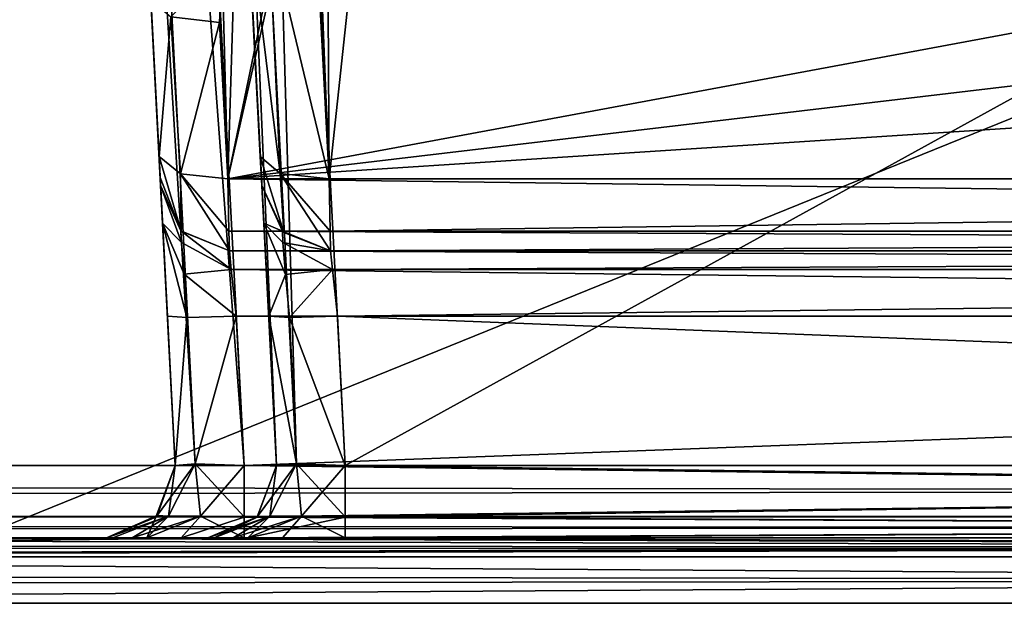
# Model space of a CAD drawing. Header units: inches. Extents: x -9.7 to 9.7, y -2.4 to 4.3.
# Tile 530 of 656: x -0.967 to -0.538, y -1.633 to -1.379. Entities that reach past the tile are written whole.
import ezdxf

# ---------------------------------------------------------------- set-up
doc = ezdxf.new("R2010")
doc.units = ezdxf.units.IN
doc.header["$LTSCALE"] = 101.851852
doc.header["$MEASUREMENT"] = 0
for name, color, linetype in [('166', 7, 'CONTINUOUS'), ('175', 7, 'CONTINUOUS'), ('1915', 7, 'CONTINUOUS'), ('1921', 7, 'CONTINUOUS'), ('1922', 7, 'CONTINUOUS'), ('1923', 7, 'CONTINUOUS'), ('1924', 7, 'CONTINUOUS'), ('1925', 7, 'CONTINUOUS'), ('1948', 7, 'CONTINUOUS'), ('1949', 7, 'CONTINUOUS'), ('200', 7, 'CONTINUOUS'), ('2148', 7, 'CONTINUOUS'), ('2149', 7, 'CONTINUOUS'), ('2150', 7, 'CONTINUOUS'), ('2151', 7, 'CONTINUOUS'), ('230', 7, 'CONTINUOUS'), ('231', 7, 'CONTINUOUS'), ('2564', 7, 'CONTINUOUS'), ('2576', 7, 'CONTINUOUS'), ('2577', 7, 'CONTINUOUS'), ('2581', 7, 'CONTINUOUS'), ('2582', 7, 'CONTINUOUS'), ('2583', 7, 'CONTINUOUS'), ('2584', 7, 'CONTINUOUS'), ('2585', 7, 'CONTINUOUS'), ('2586', 7, 'CONTINUOUS'), ('2587', 7, 'CONTINUOUS'), ('2588', 7, 'CONTINUOUS'), ('2589', 7, 'CONTINUOUS'), ('2669', 7, 'CONTINUOUS'), ('2670', 7, 'CONTINUOUS'), ('2671', 7, 'CONTINUOUS'), ('2672', 7, 'CONTINUOUS'), ('2673', 7, 'CONTINUOUS'), ('2674', 7, 'CONTINUOUS'), ('2675', 7, 'CONTINUOUS'), ('2690', 7, 'CONTINUOUS'), ('3858', 7, 'CONTINUOUS'), ('3860', 7, 'CONTINUOUS'), ('3863', 7, 'CONTINUOUS'), ('3864', 7, 'CONTINUOUS'), ('467', 7, 'CONTINUOUS'), ('8166', 7, 'CONTINUOUS'), ('8167', 7, 'CONTINUOUS'), ('8168', 7, 'CONTINUOUS'), ('8169', 7, 'CONTINUOUS'), ('8170', 7, 'CONTINUOUS'), ('8171', 7, 'CONTINUOUS'), ('8172', 7, 'CONTINUOUS'), ('8173', 7, 'CONTINUOUS'), ('8184', 7, 'CONTINUOUS'), ('8370', 7, 'CONTINUOUS'), ('8384', 7, 'CONTINUOUS')]:
    doc.layers.add(name, color=color, linetype=linetype)

msp = doc.modelspace()

# ---------------------------------------------------------------- linework, layer by layer
at = {"layer": '166', "linetype": 'CONTINUOUS'}
for points in [[(8.075, -1.605, 4.09849), (-8.075, -1.605, 4.09849), (8.075, -1.605, -4.09849), (8.075, -1.605, 4.09849)], [(8.075, -1.605, -4.09849), (-8.075, -1.605, 4.09849), (-8.075, -1.605, -4.09849), (8.075, -1.605, -4.09849)]]:
    msp.add_3dface(points, dxfattribs=at)
at = {"layer": '175', "linetype": 'CONTINUOUS'}
for points in [[(8.57824, -1.605, 4.59779), (-8.57822, -1.605, 4.59779), (5.96565, -1.605, 4.58254), (8.57824, -1.605, 4.59779)], [(5.96565, -1.605, 4.58254), (-8.57822, -1.605, 4.59779), (1.96565, -1.605, 4.58254), (5.96565, -1.605, 4.58254)], [(1.96565, -1.605, 4.58254), (-8.57822, -1.605, 4.59779), (-1.98604, -1.605, 4.58467), (1.96565, -1.605, 4.58254)], [(-8.57821, -1.605, -4.59779), (8.57824, -1.605, -4.59779), (-5.96565, -1.605, -4.58254), (-8.57821, -1.605, -4.59779)], [(-5.96565, -1.605, -4.58254), (8.57824, -1.605, -4.59779), (-1.96565, -1.605, -4.58254), (-5.96565, -1.605, -4.58254)], [(1.86027, -1.605, 4.53864), (1.96565, -1.605, 4.58254), (-1.98604, -1.605, 4.58467), (1.86027, -1.605, 4.53864)], [(1.68548, -1.605, 4.45621), (1.86027, -1.605, 4.53864), (-1.98604, -1.605, 4.58467), (1.68548, -1.605, 4.45621)], [(1.17483, -1.605, 4.45621), (1.68548, -1.605, 4.45621), (-1.98604, -1.605, 4.58467), (1.17483, -1.605, 4.45621)], [(0.82517, -1.605, 4.45621), (1.17483, -1.605, 4.45621), (-1.98604, -1.605, 4.58467), (0.82517, -1.605, 4.45621)], [(-0.82517, -1.605, 4.45621), (0.82517, -1.605, 4.45621), (-1.98604, -1.605, 4.58467), (-0.82517, -1.605, 4.45621)], [(-0.86758, -1.605, 4.43865), (-0.82517, -1.605, 4.45621), (-1.98604, -1.605, 4.58467), (-0.86758, -1.605, 4.43865)], [(-1.17483, -1.605, 4.45621), (-0.86758, -1.605, 4.43865), (-1.98604, -1.605, 4.58467), (-1.17483, -1.605, 4.45621)], [(-1.96565, -1.605, -4.58254), (8.57824, -1.605, -4.59779), (1.98604, -1.605, -4.58467), (-1.96565, -1.605, -4.58254)], [(-1.86027, -1.605, -4.53864), (-1.96565, -1.605, -4.58254), (1.98604, -1.605, -4.58467), (-1.86027, -1.605, -4.53864)], [(-1.68548, -1.605, -4.45621), (-1.86027, -1.605, -4.53864), (1.98604, -1.605, -4.58467), (-1.68548, -1.605, -4.45621)], [(-1.13072, -1.605, -4.45621), (-1.68548, -1.605, -4.45621), (1.98604, -1.605, -4.58467), (-1.13072, -1.605, -4.45621)], [(-0.8851, -1.605, 4.39627), (-0.86758, -1.605, 4.43865), (-1.17483, -1.605, 4.45621), (-0.8851, -1.605, 4.39627)], [(-1.13245, -1.605, 4.43868), (-0.8851, -1.605, 4.39627), (-1.17483, -1.605, 4.45621), (-1.13245, -1.605, 4.43868)], [(-0.8851, -1.605, 4.17982), (-0.8851, -1.605, 4.39627), (-1.13245, -1.605, 4.43868), (-0.8851, -1.605, 4.17982)], [(-1.1149, -1.605, 4.39628), (-0.8851, -1.605, 4.17982), (-1.13245, -1.605, 4.43868), (-1.1149, -1.605, 4.39628)], [(-1.08832, -1.605, -4.43865), (-1.13072, -1.605, -4.45621), (-0.86928, -1.605, -4.45621), (-1.08832, -1.605, -4.43865)], [(-0.86928, -1.605, -4.45621), (-1.13072, -1.605, -4.45621), (1.98604, -1.605, -4.58467), (-0.86928, -1.605, -4.45621)], [(-1.12606, -1.605, 4.14496), (-0.87394, -1.605, 4.14496), (-1.11774, -1.605, 4.16156), (-1.12606, -1.605, 4.14496)], [(-1.11774, -1.605, 4.16156), (-0.87394, -1.605, 4.14496), (-1.1149, -1.605, 4.17983), (-1.11774, -1.605, 4.16156)], [(-0.88225, -1.605, 4.16154), (-0.8851, -1.605, 4.17982), (-1.1149, -1.605, 4.39628), (-0.88225, -1.605, 4.16154)], [(-0.87394, -1.605, 4.14496), (-0.88225, -1.605, 4.16154), (-1.1149, -1.605, 4.39628), (-0.87394, -1.605, 4.14496)], [(-1.1149, -1.605, 4.17983), (-0.87394, -1.605, 4.14496), (-1.1149, -1.605, 4.39628), (-1.1149, -1.605, 4.17983)], [(-1.07079, -1.605, -4.39627), (-1.08832, -1.605, -4.43865), (-0.86928, -1.605, -4.45621), (-1.07079, -1.605, -4.39627)], [(-1.08196, -1.605, -4.14496), (-1.07365, -1.605, -4.16154), (-0.92921, -1.605, -4.39628), (-1.08196, -1.605, -4.14496)], [(-0.91804, -1.605, -4.14496), (-1.08196, -1.605, -4.14496), (-0.92636, -1.605, -4.16156), (-0.91804, -1.605, -4.14496)], [(-0.92636, -1.605, -4.16156), (-1.08196, -1.605, -4.14496), (-0.92921, -1.605, -4.17983), (-0.92636, -1.605, -4.16156)], [(-0.92921, -1.605, -4.17983), (-1.08196, -1.605, -4.14496), (-0.92921, -1.605, -4.39628), (-0.92921, -1.605, -4.17983)], [(-1.07365, -1.605, -4.16154), (-1.07079, -1.605, -4.17982), (-0.92921, -1.605, -4.39628), (-1.07365, -1.605, -4.16154)], [(-1.07079, -1.605, -4.17982), (-1.07079, -1.605, -4.39627), (-0.91165, -1.605, -4.43868), (-1.07079, -1.605, -4.17982)], [(-0.91165, -1.605, -4.43868), (-1.07079, -1.605, -4.39627), (-0.86928, -1.605, -4.45621), (-0.91165, -1.605, -4.43868)], [(-0.92921, -1.605, -4.39628), (-1.07079, -1.605, -4.17982), (-0.91165, -1.605, -4.43868), (-0.92921, -1.605, -4.39628)], [(0.86928, -1.605, -4.45621), (-0.86928, -1.605, -4.45621), (1.98604, -1.605, -4.58467), (0.86928, -1.605, -4.45621)]]:
    msp.add_3dface(points, dxfattribs=at)
at = {"layer": '1915', "linetype": 'CONTINUOUS'}
for points in [[(-0.80561, -1.13627, -3.69695), (0.80561, -1.13627, -3.69695), (-0.87633, -1.44873, -3.82319), (-0.80561, -1.13627, -3.69695)], [(0.80561, -1.13627, -3.69695), (0.83428, -1.24606, -3.7413), (-0.87633, -1.44873, -3.82319), (0.80561, -1.13627, -3.69695)], [(-0.83418, -1.24578, -3.74119), (-0.80561, -1.13627, -3.69695), (-0.87633, -1.44873, -3.82319), (-0.83418, -1.24578, -3.74119)], [(-0.87282, -1.33537, -3.77739), (-0.83418, -1.24578, -3.74119), (-0.87633, -1.44873, -3.82319), (-0.87282, -1.33537, -3.77739)], [(0.83428, -1.24606, -3.7413), (0.87282, -1.33537, -3.77739), (-0.87633, -1.44873, -3.82319), (0.83428, -1.24606, -3.7413)], [(-0.8788, -1.35515, -3.78538), (-0.87282, -1.33537, -3.77739), (-0.87633, -1.44873, -3.82319), (-0.8788, -1.35515, -3.78538)], [(-0.87633, -1.44873, -3.82319), (0.87282, -1.33537, -3.77739), (0.87633, -1.44873, -3.82319), (-0.87633, -1.44873, -3.82319)], [(-0.8799, -1.38064, -3.79568), (-0.8788, -1.35515, -3.78538), (-0.87633, -1.44873, -3.82319), (-0.8799, -1.38064, -3.79568)]]:
    msp.add_3dface(points, dxfattribs=at)
at = {"layer": '1921', "linetype": 'CONTINUOUS'}
for points in [[(0.87567, -1.48, -3.86955), (0.87567, -1.48, -4.11649), (-0.87567, -1.48, -4.11649), (0.87567, -1.48, -3.86955)], [(0.87567, -1.48, -3.86955), (-0.87567, -1.48, -4.11649), (-0.87567, -1.48, -3.86955), (0.87567, -1.48, -3.86955)]]:
    msp.add_3dface(points, dxfattribs=at)
at = {"layer": '1922', "linetype": 'CONTINUOUS'}
for points in [[(-0.90563, -1.45157, -4.11652), (-0.90563, -1.45157, -3.86955), (-0.89663, -1.47147, -3.86955), (-0.90563, -1.45157, -4.11652)], [(-0.90563, -1.45157, -4.11652), (-0.89663, -1.47147, -3.86955), (-0.89681, -1.4713, -4.11649), (-0.90563, -1.45157, -4.11652)], [(-0.87567, -1.48, -3.86955), (-0.87567, -1.48, -4.11649), (-0.89681, -1.4713, -4.11649), (-0.87567, -1.48, -3.86955)], [(-0.89663, -1.47147, -3.86955), (-0.87567, -1.48, -3.86955), (-0.89681, -1.4713, -4.11649), (-0.89663, -1.47147, -3.86955)]]:
    msp.add_3dface(points, dxfattribs=at)
at = {"layer": '1923', "linetype": 'CONTINUOUS'}
for points in [[(-0.90581, -1.44816, -3.8584), (-0.90629, -1.43906, -3.85101), (-0.89663, -1.47147, -3.86955), (-0.90581, -1.44816, -3.8584)], [(-0.89663, -1.47147, -3.86955), (-0.90629, -1.43906, -3.85101), (-0.89698, -1.44656, -3.83123), (-0.89663, -1.47147, -3.86955)], [(-0.90563, -1.45157, -3.86955), (-0.90581, -1.44816, -3.8584), (-0.89663, -1.47147, -3.86955), (-0.90563, -1.45157, -3.86955)], [(-0.89698, -1.44656, -3.83123), (-0.87633, -1.44873, -3.82319), (-0.87585, -1.47146, -3.8416), (-0.89698, -1.44656, -3.83123)], [(-0.87567, -1.48, -3.86955), (-0.89663, -1.47147, -3.86955), (-0.89698, -1.44656, -3.83123), (-0.87567, -1.48, -3.86955)], [(-0.87567, -1.48, -3.86955), (-0.89698, -1.44656, -3.83123), (-0.87585, -1.47146, -3.8416), (-0.87567, -1.48, -3.86955)]]:
    msp.add_3dface(points, dxfattribs=at)
at = {"layer": '1924', "linetype": 'CONTINUOUS'}
for points in [[(-0.90986, -1.37098, -3.8235), (-0.9012, -1.37827, -3.80432), (-0.90629, -1.43906, -3.85101), (-0.90986, -1.37098, -3.8235)], [(-0.90629, -1.43906, -3.85101), (-0.9012, -1.37827, -3.80432), (-0.89698, -1.44656, -3.83123), (-0.90629, -1.43906, -3.85101)], [(-0.9012, -1.37827, -3.80432), (-0.8799, -1.38064, -3.79568), (-0.89698, -1.44656, -3.83123), (-0.9012, -1.37827, -3.80432)], [(-0.8799, -1.38064, -3.79568), (-0.87633, -1.44873, -3.82319), (-0.89698, -1.44656, -3.83123), (-0.8799, -1.38064, -3.79568)]]:
    msp.add_3dface(points, dxfattribs=at)
at = {"layer": '1925', "linetype": 'CONTINUOUS'}
msp.add_3dface([(-0.8788, -1.35515, -3.78538), (-0.8799, -1.38064, -3.79568), (-0.9012, -1.37827, -3.80432), (-0.8788, -1.35515, -3.78538)], dxfattribs=at)
at = {"layer": '1948', "linetype": 'CONTINUOUS'}
for points in [[(-0.92191, -0.63817, -4.47526), (-0.91869, -0.64808, -4.47474), (0.86929, -1.57343, -4.42625), (-0.92191, -0.63817, -4.47526)], [(-0.92191, -0.63817, -4.47526), (0.86929, -1.57343, -4.42625), (0.91724, -0.65843, -4.4742), (-0.92191, -0.63817, -4.47526)], [(-0.91869, -0.64808, -4.47474), (-0.91724, -0.65843, -4.4742), (0.86929, -1.57343, -4.42625), (-0.91869, -0.64808, -4.47474)], [(0.86929, -1.57343, -4.42625), (-0.91724, -0.65843, -4.4742), (-0.86929, -1.57343, -4.42625), (0.86929, -1.57343, -4.42625)]]:
    msp.add_3dface(points, dxfattribs=at)
at = {"layer": '1949', "linetype": 'CONTINUOUS'}
for points in [[(0.86929, -1.57343, -4.42625), (-0.86929, -1.57343, -4.42625), (-0.86929, -1.59584, -4.43463), (0.86929, -1.57343, -4.42625)], [(0.86929, -1.59589, -4.43467), (0.86929, -1.57343, -4.42625), (-0.86929, -1.59584, -4.43463), (0.86929, -1.59589, -4.43467)], [(-0.86928, -1.605, -4.45621), (0.86929, -1.59589, -4.43467), (-0.86929, -1.59584, -4.43463), (-0.86928, -1.605, -4.45621)], [(-0.86928, -1.605, -4.45621), (0.86928, -1.605, -4.45621), (0.86929, -1.59589, -4.43467), (-0.86928, -1.605, -4.45621)]]:
    msp.add_3dface(points, dxfattribs=at)
at = {"layer": '200', "linetype": 'CONTINUOUS'}
for points in [[(8.57837, -1.59603, 4.61919), (8.57837, -1.57343, 4.62775), (-8.57837, -1.59542, 4.61977), (8.57837, -1.59603, 4.61919)], [(-8.57837, -1.59542, 4.61977), (8.57837, -1.57343, 4.62775), (-8.57837, -1.57343, 4.62775), (-8.57837, -1.59542, 4.61977)], [(-8.57822, -1.605, 4.59779), (8.57837, -1.59603, 4.61919), (-8.57837, -1.59542, 4.61977), (-8.57822, -1.605, 4.59779)], [(-8.57822, -1.605, 4.59779), (8.57824, -1.605, 4.59779), (8.57837, -1.59603, 4.61919), (-8.57822, -1.605, 4.59779)]]:
    msp.add_3dface(points, dxfattribs=at)
at = {"layer": '2148', "linetype": 'CONTINUOUS'}
for points in [[(-1.58789, -1.605, -4.14496), (-1.08196, -1.605, -4.14496), (1.58789, -1.61295, -4.1653), (-1.58789, -1.605, -4.14496)], [(-1.58789, -1.605, -4.14496), (1.58789, -1.61295, -4.1653), (-1.58789, -1.61326, -4.16563), (-1.58789, -1.605, -4.14496)], [(-1.08196, -1.605, -4.14496), (-0.91804, -1.605, -4.14496), (1.58789, -1.61295, -4.1653), (-1.08196, -1.605, -4.14496)], [(-0.91804, -1.605, -4.14496), (0.91804, -1.605, -4.14496), (1.58789, -1.61295, -4.1653), (-0.91804, -1.605, -4.14496)], [(1.58789, -1.61295, -4.1653), (1.58789, -1.63343, -4.17492), (-1.58789, -1.61326, -4.16563), (1.58789, -1.61295, -4.1653)], [(-1.58789, -1.61326, -4.16563), (1.58789, -1.63343, -4.17492), (-1.58789, -1.63343, -4.17492), (-1.58789, -1.61326, -4.16563)]]:
    msp.add_3dface(points, dxfattribs=at)
at = {"layer": '2149', "linetype": 'CONTINUOUS'}
for points in [[(0.91804, -1.605, -4.14496), (-0.91804, -1.605, -4.14496), (0.89664, -1.605, -4.12651), (0.91804, -1.605, -4.14496)], [(0.89664, -1.605, -4.12651), (-0.91804, -1.605, -4.14496), (0.86928, -1.605, -4.1199), (0.89664, -1.605, -4.12651)], [(0.86928, -1.605, -4.1199), (-0.91804, -1.605, -4.14496), (-0.86928, -1.605, -4.1199), (0.86928, -1.605, -4.1199)], [(-0.86928, -1.605, -4.1199), (-0.91804, -1.605, -4.14496), (-0.89665, -1.605, -4.12651), (-0.86928, -1.605, -4.1199)]]:
    msp.add_3dface(points, dxfattribs=at)
at = {"layer": '2150', "linetype": 'CONTINUOUS'}
for points in [[(-0.90219, -1.59547, -4.1608), (-0.90708, -1.59526, -4.17981), (-0.89049, -1.57279, -4.15857), (-0.90219, -1.59547, -4.1608)], [(-0.89925, -1.57343, -4.17981), (-0.89049, -1.57279, -4.15857), (-0.90708, -1.59526, -4.17981), (-0.89925, -1.57343, -4.17981)], [(-0.88829, -1.59547, -4.14691), (-0.90219, -1.59547, -4.1608), (-0.89049, -1.57279, -4.15857), (-0.88829, -1.59547, -4.14691)], [(-0.86929, -1.57343, -4.14986), (-0.88829, -1.59547, -4.14691), (-0.89049, -1.57279, -4.15857), (-0.86929, -1.57343, -4.14986)], [(-0.86929, -1.59589, -4.14143), (-0.88829, -1.59547, -4.14691), (-0.86929, -1.57343, -4.14986), (-0.86929, -1.59589, -4.14143)], [(-0.90219, -1.59547, -4.1608), (-0.92921, -1.605, -4.17983), (-0.90708, -1.59526, -4.17981), (-0.90219, -1.59547, -4.1608)], [(-0.92636, -1.605, -4.16156), (-0.92921, -1.605, -4.17983), (-0.90219, -1.59547, -4.1608), (-0.92636, -1.605, -4.16156)], [(-0.91804, -1.605, -4.14496), (-0.92636, -1.605, -4.16156), (-0.90219, -1.59547, -4.1608), (-0.91804, -1.605, -4.14496)], [(-0.89665, -1.605, -4.12651), (-0.91804, -1.605, -4.14496), (-0.88829, -1.59547, -4.14691), (-0.89665, -1.605, -4.12651)], [(-0.88829, -1.59547, -4.14691), (-0.91804, -1.605, -4.14496), (-0.90219, -1.59547, -4.1608), (-0.88829, -1.59547, -4.14691)], [(-0.86929, -1.59589, -4.14143), (-0.89665, -1.605, -4.12651), (-0.88829, -1.59547, -4.14691), (-0.86929, -1.59589, -4.14143)], [(-0.86928, -1.605, -4.1199), (-0.89665, -1.605, -4.12651), (-0.86929, -1.59589, -4.14143), (-0.86928, -1.605, -4.1199)]]:
    msp.add_3dface(points, dxfattribs=at)
at = {"layer": '2151', "linetype": 'CONTINUOUS'}
for points in [[(-0.86929, -1.59589, -4.14143), (-0.86929, -1.57343, -4.14986), (0.86929, -1.59584, -4.14147), (-0.86929, -1.59589, -4.14143)], [(0.86929, -1.59584, -4.14147), (-0.86929, -1.57343, -4.14986), (0.86929, -1.57343, -4.14986), (0.86929, -1.59584, -4.14147)], [(0.86928, -1.605, -4.1199), (-0.86929, -1.59589, -4.14143), (0.86929, -1.59584, -4.14147), (0.86928, -1.605, -4.1199)], [(0.86928, -1.605, -4.1199), (-0.86928, -1.605, -4.1199), (-0.86929, -1.59589, -4.14143), (0.86928, -1.605, -4.1199)]]:
    msp.add_3dface(points, dxfattribs=at)
at = {"layer": '230', "linetype": 'CONTINUOUS'}
for points in [[(-8.57837, -1.59603, -4.61919), (-8.57837, -1.57343, -4.62775), (8.57837, -1.59542, -4.61977), (-8.57837, -1.59603, -4.61919)], [(8.57837, -1.59542, -4.61977), (-8.57837, -1.57343, -4.62775), (8.57837, -1.57343, -4.62775), (8.57837, -1.59542, -4.61977)], [(8.57824, -1.605, -4.59779), (-8.57837, -1.59603, -4.61919), (8.57837, -1.59542, -4.61977), (8.57824, -1.605, -4.59779)], [(8.57824, -1.605, -4.59779), (-8.57821, -1.605, -4.59779), (-8.57837, -1.59603, -4.61919), (8.57824, -1.605, -4.59779)]]:
    msp.add_3dface(points, dxfattribs=at)
at = {"layer": '231', "linetype": 'CONTINUOUS'}
for points in [[(8.57837, -1.57343, -4.62775), (-8.57837, -1.57343, -4.62775), (8.52935, -0.63817, -4.57874), (8.57837, -1.57343, -4.62775)], [(5.89693, -0.63817, -4.57874), (-8.57837, -1.57343, -4.62775), (5.12257, -0.63817, -4.57874), (5.89693, -0.63817, -4.57874)], [(-8.57837, -1.57343, -4.62775), (5.89693, -0.63817, -4.57874), (6.10307, -0.63817, -4.57874), (-8.57837, -1.57343, -4.62775)], [(5.12257, -0.63817, -4.57874), (-8.57837, -1.57343, -4.62775), (4.87743, -0.63817, -4.57874), (5.12257, -0.63817, -4.57874)], [(4.87743, -0.63817, -4.57874), (-8.57837, -1.57343, -4.62775), (4.10307, -0.63817, -4.57874), (4.87743, -0.63817, -4.57874)], [(4.10307, -0.63817, -4.57874), (-8.57837, -1.57343, -4.62775), (3.89693, -0.63817, -4.57874), (4.10307, -0.63817, -4.57874)], [(3.89693, -0.63817, -4.57874), (-8.57837, -1.57343, -4.62775), (3.12257, -0.63817, -4.57874), (3.89693, -0.63817, -4.57874)], [(3.12257, -0.63817, -4.57874), (-8.57837, -1.57343, -4.62775), (2.87743, -0.63817, -4.57874), (3.12257, -0.63817, -4.57874)], [(2.87743, -0.63817, -4.57874), (-8.57837, -1.57343, -4.62775), (2.10307, -0.63817, -4.57874), (2.87743, -0.63817, -4.57874)], [(2.10307, -0.63817, -4.57874), (-8.57837, -1.57343, -4.62775), (1.89693, -0.63817, -4.57874), (2.10307, -0.63817, -4.57874)], [(1.89693, -0.63817, -4.57874), (-8.57837, -1.57343, -4.62775), (-1.89693, -0.63817, -4.57874), (1.89693, -0.63817, -4.57874)], [(8.52935, -0.63817, -4.57874), (-8.57837, -1.57343, -4.62775), (7.12257, -0.63817, -4.57874), (8.52935, -0.63817, -4.57874)], [(7.12257, -0.63817, -4.57874), (-8.57837, -1.57343, -4.62775), (6.87743, -0.63817, -4.57874), (7.12257, -0.63817, -4.57874)], [(6.87743, -0.63817, -4.57874), (-8.57837, -1.57343, -4.62775), (6.10307, -0.63817, -4.57874), (6.87743, -0.63817, -4.57874)]]:
    msp.add_3dface(points, dxfattribs=at)
at = {"layer": '2564', "linetype": 'CONTINUOUS'}
for points in [[(0.83223, -1.44873, 3.82319), (-0.78869, -1.13627, 3.69695), (-0.80812, -1.22417, 3.73246), (0.83223, -1.44873, 3.82319)], [(0.80561, -1.13627, 3.69695), (-0.78869, -1.13627, 3.69695), (0.83223, -1.44873, 3.82319), (0.80561, -1.13627, 3.69695)], [(-0.83309, -1.30154, 3.76372), (-0.83223, -1.44873, 3.82319), (-0.80812, -1.22417, 3.73246), (-0.83309, -1.30154, 3.76372)], [(-0.83223, -1.44873, 3.82319), (0.83223, -1.44873, 3.82319), (-0.80812, -1.22417, 3.73246), (-0.83223, -1.44873, 3.82319)], [(-0.83727, -1.31971, 3.77106), (-0.83223, -1.44873, 3.82319), (-0.83309, -1.30154, 3.76372), (-0.83727, -1.31971, 3.77106)], [(-0.83787, -1.34115, 3.77972), (-0.83223, -1.44873, 3.82319), (-0.83727, -1.31971, 3.77106), (-0.83787, -1.34115, 3.77972)]]:
    msp.add_3dface(points, dxfattribs=at)
at = {"layer": '2576', "linetype": 'CONTINUOUS'}
for points in [[(0.83157, -1.48, 4.11649), (0.83157, -1.48, 3.86955), (-0.83157, -1.48, 3.86955), (0.83157, -1.48, 4.11649)], [(-0.83157, -1.48, 4.11649), (0.83157, -1.48, 4.11649), (-0.83157, -1.48, 3.86955), (-0.83157, -1.48, 4.11649)]]:
    msp.add_3dface(points, dxfattribs=at)
at = {"layer": '2577', "linetype": 'CONTINUOUS'}
for points in [[(0.83157, -1.48, 4.11649), (-0.83157, -1.48, 4.11649), (-0.83071, -1.48822, 4.13712), (0.83157, -1.48, 4.11649)], [(0.83071, -1.48822, 4.13712), (0.83157, -1.48, 4.11649), (-0.83071, -1.48822, 4.13712), (0.83071, -1.48822, 4.13712)], [(-0.82859, -1.50843, 4.14645), (0.83071, -1.48822, 4.13712), (-0.83071, -1.48822, 4.13712), (-0.82859, -1.50843, 4.14645)], [(0.82859, -1.50843, 4.14645), (0.83071, -1.48822, 4.13712), (-0.82859, -1.50843, 4.14645), (0.82859, -1.50843, 4.14645)]]:
    msp.add_3dface(points, dxfattribs=at)
at = {"layer": '2581', "linetype": 'CONTINUOUS'}
for points in [[(-0.87394, -1.605, 4.14496), (0.87394, -1.605, 4.14496), (-0.85254, -1.605, 4.12651), (-0.87394, -1.605, 4.14496)], [(-0.85254, -1.605, 4.12651), (0.87394, -1.605, 4.14496), (-0.82517, -1.605, 4.1199), (-0.85254, -1.605, 4.12651)], [(0.87394, -1.605, 4.14496), (0.82518, -1.605, 4.1199), (-0.82517, -1.605, 4.1199), (0.87394, -1.605, 4.14496)]]:
    msp.add_3dface(points, dxfattribs=at)
at = {"layer": '2582', "linetype": 'CONTINUOUS'}
for points in [[(0.82519, -1.59589, 4.14143), (0.82519, -1.57343, 4.14986), (-0.82519, -1.59584, 4.14147), (0.82519, -1.59589, 4.14143)], [(-0.82519, -1.59584, 4.14147), (0.82519, -1.57343, 4.14986), (-0.82519, -1.57343, 4.14986), (-0.82519, -1.59584, 4.14147)], [(-0.82517, -1.605, 4.1199), (0.82519, -1.59589, 4.14143), (-0.82519, -1.59584, 4.14147), (-0.82517, -1.605, 4.1199)], [(0.82518, -1.605, 4.1199), (0.82519, -1.59589, 4.14143), (-0.82517, -1.605, 4.1199), (0.82518, -1.605, 4.1199)]]:
    msp.add_3dface(points, dxfattribs=at)
at = {"layer": '2583', "linetype": 'CONTINUOUS'}
for points in [[(-0.86357, -1.59589, 4.17981), (-0.85809, -1.59547, 4.16081), (-0.85514, -1.57343, 4.17981), (-0.86357, -1.59589, 4.17981)], [(-0.85809, -1.59547, 4.16081), (-0.8442, -1.59547, 4.14691), (-0.84643, -1.57279, 4.15861), (-0.85809, -1.59547, 4.16081)], [(-0.85514, -1.57343, 4.17981), (-0.85809, -1.59547, 4.16081), (-0.84643, -1.57279, 4.15861), (-0.85514, -1.57343, 4.17981)], [(-0.8442, -1.59547, 4.14691), (-0.82519, -1.59584, 4.14147), (-0.84643, -1.57279, 4.15861), (-0.8442, -1.59547, 4.14691)], [(-0.82519, -1.59584, 4.14147), (-0.82519, -1.57343, 4.14986), (-0.84643, -1.57279, 4.15861), (-0.82519, -1.59584, 4.14147)], [(-0.8851, -1.605, 4.17982), (-0.88225, -1.605, 4.16154), (-0.86357, -1.59589, 4.17981), (-0.8851, -1.605, 4.17982)], [(-0.88225, -1.605, 4.16154), (-0.87394, -1.605, 4.14496), (-0.85809, -1.59547, 4.16081), (-0.88225, -1.605, 4.16154)], [(-0.86357, -1.59589, 4.17981), (-0.88225, -1.605, 4.16154), (-0.85809, -1.59547, 4.16081), (-0.86357, -1.59589, 4.17981)], [(-0.87394, -1.605, 4.14496), (-0.85254, -1.605, 4.12651), (-0.8442, -1.59547, 4.14691), (-0.87394, -1.605, 4.14496)], [(-0.85809, -1.59547, 4.16081), (-0.87394, -1.605, 4.14496), (-0.8442, -1.59547, 4.14691), (-0.85809, -1.59547, 4.16081)], [(-0.85254, -1.605, 4.12651), (-0.82517, -1.605, 4.1199), (-0.8442, -1.59547, 4.14691), (-0.85254, -1.605, 4.12651)], [(-0.82517, -1.605, 4.1199), (-0.82519, -1.59584, 4.14147), (-0.8442, -1.59547, 4.14691), (-0.82517, -1.605, 4.1199)]]:
    msp.add_3dface(points, dxfattribs=at)
at = {"layer": '2584', "linetype": 'CONTINUOUS'}
for points in [[(-0.86357, -1.59589, 4.17981), (-0.85514, -1.57343, 4.17981), (-0.86353, -1.59584, 4.39629), (-0.86357, -1.59589, 4.17981)], [(-0.86353, -1.59584, 4.39629), (-0.85514, -1.57343, 4.17981), (-0.85514, -1.57343, 4.39629), (-0.86353, -1.59584, 4.39629)], [(-0.8851, -1.605, 4.39627), (-0.86357, -1.59589, 4.17981), (-0.86353, -1.59584, 4.39629), (-0.8851, -1.605, 4.39627)], [(-0.8851, -1.605, 4.39627), (-0.8851, -1.605, 4.17982), (-0.86357, -1.59589, 4.17981), (-0.8851, -1.605, 4.39627)]]:
    msp.add_3dface(points, dxfattribs=at)
at = {"layer": '2585', "linetype": 'CONTINUOUS'}
for points in [[(-0.919, -0.355, 4.53392), (-0.90416, -0.6382, 4.4453), (-0.86067, -1.46806, 4.15781), (-0.919, -0.355, 4.53392)], [(-0.86782, -1.33148, 3.80754), (-0.919, -0.355, 4.53392), (-0.86219, -1.43906, 3.851), (-0.86782, -1.33148, 3.80754)], [(-0.86219, -1.43906, 3.851), (-0.919, -0.355, 4.53392), (-0.86172, -1.44803, 3.85817), (-0.86219, -1.43906, 3.851)], [(-0.86172, -1.44803, 3.85817), (-0.919, -0.355, 4.53392), (-0.86153, -1.45157, 3.86955), (-0.86172, -1.44803, 3.85817)], [(-0.86153, -1.45157, 3.86955), (-0.919, -0.355, 4.53392), (-0.86153, -1.45157, 4.11652), (-0.86153, -1.45157, 3.86955)], [(-0.86153, -1.45157, 4.11652), (-0.919, -0.355, 4.53392), (-0.86067, -1.46806, 4.15781), (-0.86153, -1.45157, 4.11652)], [(-0.85514, -1.57343, 4.39629), (-0.85514, -1.57343, 4.17981), (-0.90416, -0.6382, 4.4453), (-0.85514, -1.57343, 4.39629)], [(-0.90416, -0.6382, 4.4453), (-0.85514, -1.57343, 4.17981), (-0.85855, -1.50846, 4.17641), (-0.90416, -0.6382, 4.4453)], [(-0.86067, -1.46806, 4.15781), (-0.90416, -0.6382, 4.4453), (-0.85855, -1.50846, 4.17641), (-0.86067, -1.46806, 4.15781)]]:
    msp.add_3dface(points, dxfattribs=at)
at = {"layer": '2586', "linetype": 'CONTINUOUS'}
for points in [[(-0.85514, -1.57343, 4.39629), (-0.90416, -0.6382, 4.4453), (-0.89537, -0.63882, 4.46644), (-0.85514, -1.57343, 4.39629)], [(-0.8742, -0.63817, 4.47526), (-0.84639, -1.57279, 4.41753), (-0.89537, -0.63882, 4.46644), (-0.8742, -0.63817, 4.47526)], [(-0.84639, -1.57279, 4.41753), (-0.85514, -1.57343, 4.39629), (-0.89537, -0.63882, 4.46644), (-0.84639, -1.57279, 4.41753)], [(-0.82519, -1.57343, 4.42625), (-0.84639, -1.57279, 4.41753), (-0.8742, -0.63817, 4.47526), (-0.82519, -1.57343, 4.42625)]]:
    msp.add_3dface(points, dxfattribs=at)
at = {"layer": '2587', "linetype": 'CONTINUOUS'}
for points in [[(-0.86353, -1.59584, 4.39629), (-0.84639, -1.57279, 4.41753), (-0.85808, -1.59547, 4.4153), (-0.86353, -1.59584, 4.39629)], [(-0.86353, -1.59584, 4.39629), (-0.85514, -1.57343, 4.39629), (-0.84639, -1.57279, 4.41753), (-0.86353, -1.59584, 4.39629)], [(-0.85808, -1.59547, 4.4153), (-0.84639, -1.57279, 4.41753), (-0.84419, -1.59547, 4.42919), (-0.85808, -1.59547, 4.4153)], [(-0.84639, -1.57279, 4.41753), (-0.82519, -1.57343, 4.42625), (-0.84419, -1.59547, 4.42919), (-0.84639, -1.57279, 4.41753)], [(-0.84419, -1.59547, 4.42919), (-0.82519, -1.57343, 4.42625), (-0.82519, -1.59589, 4.43467), (-0.84419, -1.59547, 4.42919)], [(-0.86758, -1.605, 4.43865), (-0.8851, -1.605, 4.39627), (-0.85808, -1.59547, 4.4153), (-0.86758, -1.605, 4.43865)], [(-0.8851, -1.605, 4.39627), (-0.86353, -1.59584, 4.39629), (-0.85808, -1.59547, 4.4153), (-0.8851, -1.605, 4.39627)], [(-0.86758, -1.605, 4.43865), (-0.85808, -1.59547, 4.4153), (-0.84419, -1.59547, 4.42919), (-0.86758, -1.605, 4.43865)], [(-0.86758, -1.605, 4.43865), (-0.84419, -1.59547, 4.42919), (-0.82519, -1.59589, 4.43467), (-0.86758, -1.605, 4.43865)], [(-0.82517, -1.605, 4.45621), (-0.86758, -1.605, 4.43865), (-0.82519, -1.59589, 4.43467), (-0.82517, -1.605, 4.45621)]]:
    msp.add_3dface(points, dxfattribs=at)
at = {"layer": '2588', "linetype": 'CONTINUOUS'}
for points in [[(0.82519, -1.57343, 4.42625), (0.82519, -1.59526, 4.43408), (-0.82519, -1.57343, 4.42625), (0.82519, -1.57343, 4.42625)], [(-0.82519, -1.57343, 4.42625), (0.82519, -1.59526, 4.43408), (-0.82519, -1.59589, 4.43467), (-0.82519, -1.57343, 4.42625)], [(0.82519, -1.59526, 4.43408), (0.82517, -1.605, 4.45621), (-0.82519, -1.59589, 4.43467), (0.82519, -1.59526, 4.43408)], [(0.82517, -1.605, 4.45621), (-0.82517, -1.605, 4.45621), (-0.82519, -1.59589, 4.43467), (0.82517, -1.605, 4.45621)]]:
    msp.add_3dface(points, dxfattribs=at)
at = {"layer": '2589', "linetype": 'CONTINUOUS'}
for points in [[(0.8742, -0.63817, 4.47526), (-0.82519, -1.57343, 4.42625), (-0.8742, -0.63817, 4.47526), (0.8742, -0.63817, 4.47526)], [(0.8742, -0.63817, 4.47526), (0.82519, -1.57343, 4.42625), (-0.82519, -1.57343, 4.42625), (0.8742, -0.63817, 4.47526)]]:
    msp.add_3dface(points, dxfattribs=at)
at = {"layer": '2669', "linetype": 'CONTINUOUS'}
for points in [[(-0.86782, -1.33148, 3.80754), (-0.86219, -1.43906, 3.851), (-0.85353, -1.44636, 3.83183), (-0.86782, -1.33148, 3.80754)], [(-0.85852, -1.33898, 3.78776), (-0.86782, -1.33148, 3.80754), (-0.85353, -1.44636, 3.83183), (-0.85852, -1.33898, 3.78776)], [(-0.83223, -1.44873, 3.82319), (-0.83787, -1.34115, 3.77972), (-0.85852, -1.33898, 3.78776), (-0.83223, -1.44873, 3.82319)], [(-0.83223, -1.44873, 3.82319), (-0.85852, -1.33898, 3.78776), (-0.85353, -1.44636, 3.83183), (-0.83223, -1.44873, 3.82319)]]:
    msp.add_3dface(points, dxfattribs=at)
at = {"layer": '2670', "linetype": 'CONTINUOUS'}
for points in [[(-0.86219, -1.43906, 3.851), (-0.86172, -1.44803, 3.85817), (-0.86153, -1.45157, 3.86955), (-0.86219, -1.43906, 3.851)], [(-0.86219, -1.43906, 3.851), (-0.86153, -1.45157, 3.86955), (-0.85192, -1.47205, 3.86955), (-0.86219, -1.43906, 3.851)], [(-0.85353, -1.44636, 3.83183), (-0.86219, -1.43906, 3.851), (-0.85192, -1.47205, 3.86955), (-0.85353, -1.44636, 3.83183)], [(-0.83223, -1.44873, 3.82319), (-0.85353, -1.44636, 3.83183), (-0.83175, -1.47146, 3.84161), (-0.83223, -1.44873, 3.82319)], [(-0.85353, -1.44636, 3.83183), (-0.83157, -1.48, 3.86955), (-0.83175, -1.47146, 3.84161), (-0.85353, -1.44636, 3.83183)], [(-0.83157, -1.48, 3.86955), (-0.85353, -1.44636, 3.83183), (-0.85192, -1.47205, 3.86955), (-0.83157, -1.48, 3.86955)]]:
    msp.add_3dface(points, dxfattribs=at)
at = {"layer": '2671', "linetype": 'CONTINUOUS'}
for points in [[(0.83223, -1.44873, 3.82319), (-0.83223, -1.44873, 3.82319), (-0.83175, -1.47146, 3.84161), (0.83223, -1.44873, 3.82319)], [(0.83175, -1.47146, 3.8416), (0.83223, -1.44873, 3.82319), (-0.83175, -1.47146, 3.84161), (0.83175, -1.47146, 3.8416)], [(-0.83157, -1.48, 3.86955), (0.83175, -1.47146, 3.8416), (-0.83175, -1.47146, 3.84161), (-0.83157, -1.48, 3.86955)], [(0.83157, -1.48, 3.86955), (0.83175, -1.47146, 3.8416), (-0.83157, -1.48, 3.86955), (0.83157, -1.48, 3.86955)]]:
    msp.add_3dface(points, dxfattribs=at)
at = {"layer": '2672', "linetype": 'CONTINUOUS'}
for points in [[(-0.86153, -1.45157, 3.86955), (-0.86153, -1.45157, 4.11652), (-0.85252, -1.47147, 4.11649), (-0.86153, -1.45157, 3.86955)], [(-0.85192, -1.47205, 3.86955), (-0.86153, -1.45157, 3.86955), (-0.85252, -1.47147, 4.11649), (-0.85192, -1.47205, 3.86955)], [(-0.83157, -1.48, 4.11649), (-0.85192, -1.47205, 3.86955), (-0.85252, -1.47147, 4.11649), (-0.83157, -1.48, 4.11649)], [(-0.83157, -1.48, 4.11649), (-0.83157, -1.48, 3.86955), (-0.85192, -1.47205, 3.86955), (-0.83157, -1.48, 4.11649)]]:
    msp.add_3dface(points, dxfattribs=at)
at = {"layer": '2673', "linetype": 'CONTINUOUS'}
for points in [[(-0.86153, -1.45157, 4.11652), (-0.86067, -1.46806, 4.15781), (-0.85252, -1.47147, 4.11649), (-0.86153, -1.45157, 4.11652)], [(-0.86067, -1.46806, 4.15781), (-0.85855, -1.50846, 4.17641), (-0.85125, -1.49027, 4.14986), (-0.86067, -1.46806, 4.15781)], [(-0.85252, -1.47147, 4.11649), (-0.86067, -1.46806, 4.15781), (-0.85235, -1.47637, 4.13576), (-0.85252, -1.47147, 4.11649)], [(-0.85235, -1.47637, 4.13576), (-0.86067, -1.46806, 4.15781), (-0.85125, -1.49027, 4.14986), (-0.85235, -1.47637, 4.13576)], [(-0.83157, -1.48, 4.11649), (-0.85252, -1.47147, 4.11649), (-0.85235, -1.47637, 4.13576), (-0.83157, -1.48, 4.11649)], [(-0.83071, -1.48822, 4.13712), (-0.83157, -1.48, 4.11649), (-0.85235, -1.47637, 4.13576), (-0.83071, -1.48822, 4.13712)], [(-0.83071, -1.48822, 4.13712), (-0.85235, -1.47637, 4.13576), (-0.85125, -1.49027, 4.14986), (-0.83071, -1.48822, 4.13712)], [(-0.85125, -1.49027, 4.14986), (-0.85855, -1.50846, 4.17641), (-0.84941, -1.50908, 4.15492), (-0.85125, -1.49027, 4.14986)], [(-0.83071, -1.48822, 4.13712), (-0.85125, -1.49027, 4.14986), (-0.84941, -1.50908, 4.15492), (-0.83071, -1.48822, 4.13712)], [(-0.82859, -1.50843, 4.14645), (-0.83071, -1.48822, 4.13712), (-0.84941, -1.50908, 4.15492), (-0.82859, -1.50843, 4.14645)]]:
    msp.add_3dface(points, dxfattribs=at)
at = {"layer": '2674', "linetype": 'CONTINUOUS'}
for points in [[(-0.85514, -1.57343, 4.17981), (-0.84643, -1.57279, 4.15861), (-0.85855, -1.50846, 4.17641), (-0.85514, -1.57343, 4.17981)], [(-0.85855, -1.50846, 4.17641), (-0.84643, -1.57279, 4.15861), (-0.84941, -1.50908, 4.15492), (-0.85855, -1.50846, 4.17641)], [(-0.82519, -1.57343, 4.14986), (-0.82859, -1.50843, 4.14645), (-0.84941, -1.50908, 4.15492), (-0.82519, -1.57343, 4.14986)], [(-0.84643, -1.57279, 4.15861), (-0.82519, -1.57343, 4.14986), (-0.84941, -1.50908, 4.15492), (-0.84643, -1.57279, 4.15861)]]:
    msp.add_3dface(points, dxfattribs=at)
at = {"layer": '2675', "linetype": 'CONTINUOUS'}
for points in [[(0.82859, -1.50843, 4.14645), (-0.82859, -1.50843, 4.14645), (0.82519, -1.57343, 4.14986), (0.82859, -1.50843, 4.14645)], [(0.82519, -1.57343, 4.14986), (-0.82859, -1.50843, 4.14645), (-0.82519, -1.57343, 4.14986), (0.82519, -1.57343, 4.14986)]]:
    msp.add_3dface(points, dxfattribs=at)
at = {"layer": '2690', "linetype": 'CONTINUOUS'}
for points in [[(1.12606, -1.605, 4.14496), (0.87394, -1.605, 4.14496), (-1.58789, -1.61322, 4.16559), (1.12606, -1.605, 4.14496)], [(1.58789, -1.605, 4.14496), (1.12606, -1.605, 4.14496), (-1.58789, -1.61322, 4.16559), (1.58789, -1.605, 4.14496)], [(0.87394, -1.605, 4.14496), (-0.87394, -1.605, 4.14496), (-1.58789, -1.61322, 4.16559), (0.87394, -1.605, 4.14496)], [(-0.87394, -1.605, 4.14496), (-1.12606, -1.605, 4.14496), (-1.58789, -1.61322, 4.16559), (-0.87394, -1.605, 4.14496)], [(1.58789, -1.61326, 4.16563), (1.58789, -1.605, 4.14496), (-1.58789, -1.61322, 4.16559), (1.58789, -1.61326, 4.16563)], [(-1.58789, -1.63343, 4.17492), (1.58789, -1.61326, 4.16563), (-1.58789, -1.61322, 4.16559), (-1.58789, -1.63343, 4.17492)], [(1.58789, -1.63343, 4.17492), (1.58789, -1.61326, 4.16563), (-1.58789, -1.63343, 4.17492), (1.58789, -1.63343, 4.17492)]]:
    msp.add_3dface(points, dxfattribs=at)
at = {"layer": '3858', "linetype": 'CONTINUOUS'}
for points in [[(-8.075, -1.605, 4.09849), (8.075, -1.605, 4.09849), (8.075, -1.61324, 4.07784), (-8.075, -1.605, 4.09849)], [(-8.075, -1.605, 4.09849), (8.075, -1.61324, 4.07784), (-8.075, -1.61324, 4.07784), (-8.075, -1.605, 4.09849)], [(8.075, -1.63343, 4.06853), (-8.075, -1.63343, 4.06853), (-8.075, -1.61324, 4.07784), (8.075, -1.63343, 4.06853)], [(8.075, -1.61324, 4.07784), (8.075, -1.63343, 4.06853), (-8.075, -1.61324, 4.07784), (8.075, -1.61324, 4.07784)]]:
    msp.add_3dface(points, dxfattribs=at)
at = {"layer": '3860', "linetype": 'CONTINUOUS'}
for points in [[(-8.075, -1.95857, 4.05149), (-8.075, -1.63343, 4.06853), (8.075, -1.63343, 4.06853), (-8.075, -1.95857, 4.05149)], [(8.075, -1.95857, 4.05149), (-8.075, -1.95857, 4.05149), (8.075, -1.63343, 4.06853), (8.075, -1.95857, 4.05149)]]:
    msp.add_3dface(points, dxfattribs=at)
at = {"layer": '3863', "linetype": 'CONTINUOUS'}
for points in [[(8.075, -1.605, -4.09849), (-8.075, -1.605, -4.09849), (-8.075, -1.61324, -4.07784), (8.075, -1.605, -4.09849)], [(8.075, -1.61324, -4.07784), (8.075, -1.605, -4.09849), (-8.075, -1.61324, -4.07784), (8.075, -1.61324, -4.07784)], [(-8.075, -1.63343, -4.06853), (8.075, -1.63343, -4.06853), (8.075, -1.61324, -4.07784), (-8.075, -1.63343, -4.06853)], [(-8.075, -1.63343, -4.06853), (8.075, -1.61324, -4.07784), (-8.075, -1.61324, -4.07784), (-8.075, -1.63343, -4.06853)]]:
    msp.add_3dface(points, dxfattribs=at)
at = {"layer": '3864', "linetype": 'CONTINUOUS'}
for points in [[(8.075, -1.95857, -4.05149), (8.075, -1.63343, -4.06853), (-8.075, -1.63343, -4.06853), (8.075, -1.95857, -4.05149)], [(-8.075, -1.95857, -4.05149), (8.075, -1.95857, -4.05149), (-8.075, -1.63343, -4.06853), (-8.075, -1.95857, -4.05149)]]:
    msp.add_3dface(points, dxfattribs=at)
at = {"layer": '467', "linetype": 'CONTINUOUS'}
for points in [[(-1.12257, -0.63817, 4.57874), (8.57837, -1.57343, 4.62775), (-1.08228, -0.62134, 4.57786), (-1.12257, -0.63817, 4.57874)], [(-1.08228, -0.62134, 4.57786), (8.57837, -1.57343, 4.62775), (-0.87743, -0.63817, 4.57874), (-1.08228, -0.62134, 4.57786)], [(-8.57837, -1.57343, 4.62775), (8.57837, -1.57343, 4.62775), (-8.52935, -0.63817, 4.57874), (-8.57837, -1.57343, 4.62775)], [(-8.52935, -0.63817, 4.57874), (8.57837, -1.57343, 4.62775), (-7.12257, -0.63817, 4.57874), (-8.52935, -0.63817, 4.57874)], [(-7.12257, -0.63817, 4.57874), (8.57837, -1.57343, 4.62775), (-6.87743, -0.63817, 4.57874), (-7.12257, -0.63817, 4.57874)], [(-6.87743, -0.63817, 4.57874), (8.57837, -1.57343, 4.62775), (-6.10307, -0.63817, 4.57874), (-6.87743, -0.63817, 4.57874)], [(-6.10307, -0.63817, 4.57874), (8.57837, -1.57343, 4.62775), (-5.89693, -0.63817, 4.57874), (-6.10307, -0.63817, 4.57874)], [(-5.89693, -0.63817, 4.57874), (8.57837, -1.57343, 4.62775), (-5.12257, -0.63817, 4.57874), (-5.89693, -0.63817, 4.57874)], [(-5.12257, -0.63817, 4.57874), (8.57837, -1.57343, 4.62775), (-4.87743, -0.63817, 4.57874), (-5.12257, -0.63817, 4.57874)], [(-4.87743, -0.63817, 4.57874), (8.57837, -1.57343, 4.62775), (-4.10307, -0.63817, 4.57874), (-4.87743, -0.63817, 4.57874)], [(8.57837, -1.57343, 4.62775), (-3.89693, -0.63817, 4.57874), (-4.10307, -0.63817, 4.57874), (8.57837, -1.57343, 4.62775)], [(-3.89693, -0.63817, 4.57874), (8.57837, -1.57343, 4.62775), (-3.12257, -0.63817, 4.57874), (-3.89693, -0.63817, 4.57874)], [(-3.12257, -0.63817, 4.57874), (8.57837, -1.57343, 4.62775), (-2.87743, -0.63817, 4.57874), (-3.12257, -0.63817, 4.57874)], [(-2.87743, -0.63817, 4.57874), (8.57837, -1.57343, 4.62775), (-2.10307, -0.63817, 4.57874), (-2.87743, -0.63817, 4.57874)], [(-2.10307, -0.63817, 4.57874), (8.57837, -1.57343, 4.62775), (-1.89693, -0.63817, 4.57874), (-2.10307, -0.63817, 4.57874)], [(-1.89693, -0.63817, 4.57874), (8.57837, -1.57343, 4.62775), (-1.12257, -0.63817, 4.57874), (-1.89693, -0.63817, 4.57874)], [(-0.87743, -0.63817, 4.57874), (8.57837, -1.57343, 4.62775), (0.87743, -0.63817, 4.57874), (-0.87743, -0.63817, 4.57874)]]:
    msp.add_3dface(points, dxfattribs=at)
at = {"layer": '8166', "linetype": 'CONTINUOUS'}
for points in [[(-0.86929, -1.57343, -4.14986), (-0.87269, -1.50843, -4.14645), (0.87269, -1.50843, -4.14645), (-0.86929, -1.57343, -4.14986)], [(0.86929, -1.57343, -4.14986), (-0.86929, -1.57343, -4.14986), (0.87269, -1.50843, -4.14645), (0.86929, -1.57343, -4.14986)]]:
    msp.add_3dface(points, dxfattribs=at)
at = {"layer": '8167', "linetype": 'CONTINUOUS'}
for points in [[(0.87567, -1.48, -4.11649), (0.87481, -1.48822, -4.13712), (-0.87567, -1.48, -4.11649), (0.87567, -1.48, -4.11649)], [(-0.87567, -1.48, -4.11649), (0.87481, -1.48822, -4.13712), (-0.87481, -1.48822, -4.13712), (-0.87567, -1.48, -4.11649)], [(0.87269, -1.50843, -4.14645), (-0.87269, -1.50843, -4.14645), (-0.87481, -1.48822, -4.13712), (0.87269, -1.50843, -4.14645)], [(0.87481, -1.48822, -4.13712), (0.87269, -1.50843, -4.14645), (-0.87481, -1.48822, -4.13712), (0.87481, -1.48822, -4.13712)]]:
    msp.add_3dface(points, dxfattribs=at)
at = {"layer": '8168', "linetype": 'CONTINUOUS'}
for points in [[(-0.90477, -1.46806, -4.15781), (-0.90563, -1.45157, -4.11652), (-0.89646, -1.47637, -4.13575), (-0.90477, -1.46806, -4.15781)], [(-0.90563, -1.45157, -4.11652), (-0.89681, -1.4713, -4.11649), (-0.89646, -1.47637, -4.13575), (-0.90563, -1.45157, -4.11652)], [(-0.90265, -1.50846, -4.17641), (-0.90477, -1.46806, -4.15781), (-0.89418, -1.50908, -4.15559), (-0.90265, -1.50846, -4.17641)], [(-0.89418, -1.50908, -4.15559), (-0.90477, -1.46806, -4.15781), (-0.89536, -1.49026, -4.14985), (-0.89418, -1.50908, -4.15559)], [(-0.90477, -1.46806, -4.15781), (-0.89646, -1.47637, -4.13575), (-0.89536, -1.49026, -4.14985), (-0.90477, -1.46806, -4.15781)], [(-0.89681, -1.4713, -4.11649), (-0.87567, -1.48, -4.11649), (-0.87481, -1.48822, -4.13712), (-0.89681, -1.4713, -4.11649)], [(-0.89646, -1.47637, -4.13575), (-0.89681, -1.4713, -4.11649), (-0.87481, -1.48822, -4.13712), (-0.89646, -1.47637, -4.13575)], [(-0.89536, -1.49026, -4.14985), (-0.89646, -1.47637, -4.13575), (-0.87481, -1.48822, -4.13712), (-0.89536, -1.49026, -4.14985)], [(-0.87269, -1.50843, -4.14645), (-0.89536, -1.49026, -4.14985), (-0.87481, -1.48822, -4.13712), (-0.87269, -1.50843, -4.14645)], [(-0.87269, -1.50843, -4.14645), (-0.89418, -1.50908, -4.15559), (-0.89536, -1.49026, -4.14985), (-0.87269, -1.50843, -4.14645)]]:
    msp.add_3dface(points, dxfattribs=at)
at = {"layer": '8169', "linetype": 'CONTINUOUS'}
for points in [[(-0.9472, -0.65843, -4.44424), (-0.89925, -1.57343, -4.17981), (-0.89925, -1.57343, -4.39629), (-0.9472, -0.65843, -4.44424)], [(-0.89925, -1.57343, -4.17981), (-0.9472, -0.65843, -4.44424), (-0.90265, -1.50846, -4.17641), (-0.89925, -1.57343, -4.17981)], [(-0.9472, -0.65843, -4.44424), (-0.90986, -1.37098, -3.8235), (-0.90629, -1.43906, -3.85101), (-0.9472, -0.65843, -4.44424)], [(-0.90265, -1.50846, -4.17641), (-0.9472, -0.65843, -4.44424), (-0.90477, -1.46806, -4.15781), (-0.90265, -1.50846, -4.17641)], [(-0.90477, -1.46806, -4.15781), (-0.9472, -0.65843, -4.44424), (-0.90563, -1.45157, -4.11652), (-0.90477, -1.46806, -4.15781)], [(-0.90563, -1.45157, -4.11652), (-0.9472, -0.65843, -4.44424), (-0.90563, -1.45157, -3.86955), (-0.90563, -1.45157, -4.11652)], [(-0.90563, -1.45157, -3.86955), (-0.9472, -0.65843, -4.44424), (-0.90581, -1.44816, -3.8584), (-0.90563, -1.45157, -3.86955)], [(-0.90581, -1.44816, -3.8584), (-0.9472, -0.65843, -4.44424), (-0.90629, -1.43906, -3.85101), (-0.90581, -1.44816, -3.8584)]]:
    msp.add_3dface(points, dxfattribs=at)
at = {"layer": '8170', "linetype": 'CONTINUOUS'}
for points in [[(-0.89925, -1.57343, -4.39629), (-0.90708, -1.59526, -4.17981), (-0.90767, -1.59589, -4.39629), (-0.89925, -1.57343, -4.39629)], [(-0.89925, -1.57343, -4.17981), (-0.90708, -1.59526, -4.17981), (-0.89925, -1.57343, -4.39629), (-0.89925, -1.57343, -4.17981)], [(-0.90708, -1.59526, -4.17981), (-0.92921, -1.605, -4.17983), (-0.90767, -1.59589, -4.39629), (-0.90708, -1.59526, -4.17981)], [(-0.92921, -1.605, -4.17983), (-0.92921, -1.605, -4.39628), (-0.90767, -1.59589, -4.39629), (-0.92921, -1.605, -4.17983)]]:
    msp.add_3dface(points, dxfattribs=at)
at = {"layer": '8171', "linetype": 'CONTINUOUS'}
for points in [[(-0.89925, -1.57343, -4.39629), (-0.90767, -1.59589, -4.39629), (-0.90219, -1.59547, -4.41529), (-0.89925, -1.57343, -4.39629)], [(-0.89925, -1.57343, -4.39629), (-0.90219, -1.59547, -4.41529), (-0.89053, -1.57279, -4.41749), (-0.89925, -1.57343, -4.39629)], [(-0.90219, -1.59547, -4.41529), (-0.8883, -1.59547, -4.42919), (-0.89053, -1.57279, -4.41749), (-0.90219, -1.59547, -4.41529)], [(-0.86929, -1.59584, -4.43463), (-0.86929, -1.57343, -4.42625), (-0.89053, -1.57279, -4.41749), (-0.86929, -1.59584, -4.43463)], [(-0.8883, -1.59547, -4.42919), (-0.86929, -1.59584, -4.43463), (-0.89053, -1.57279, -4.41749), (-0.8883, -1.59547, -4.42919)], [(-0.92921, -1.605, -4.39628), (-0.91165, -1.605, -4.43868), (-0.90767, -1.59589, -4.39629), (-0.92921, -1.605, -4.39628)], [(-0.91165, -1.605, -4.43868), (-0.86928, -1.605, -4.45621), (-0.8883, -1.59547, -4.42919), (-0.91165, -1.605, -4.43868)], [(-0.90767, -1.59589, -4.39629), (-0.91165, -1.605, -4.43868), (-0.90219, -1.59547, -4.41529), (-0.90767, -1.59589, -4.39629)], [(-0.91165, -1.605, -4.43868), (-0.8883, -1.59547, -4.42919), (-0.90219, -1.59547, -4.41529), (-0.91165, -1.605, -4.43868)], [(-0.86928, -1.605, -4.45621), (-0.86929, -1.59584, -4.43463), (-0.8883, -1.59547, -4.42919), (-0.86928, -1.605, -4.45621)]]:
    msp.add_3dface(points, dxfattribs=at)
at = {"layer": '8172', "linetype": 'CONTINUOUS'}
for points in [[(-0.93806, -0.65908, -4.46573), (-0.9472, -0.65843, -4.44424), (-0.89053, -1.57279, -4.41749), (-0.93806, -0.65908, -4.46573)], [(-0.9472, -0.65843, -4.44424), (-0.89925, -1.57343, -4.39629), (-0.89053, -1.57279, -4.41749), (-0.9472, -0.65843, -4.44424)], [(-0.91724, -0.65843, -4.4742), (-0.93806, -0.65908, -4.46573), (-0.86929, -1.57343, -4.42625), (-0.91724, -0.65843, -4.4742)], [(-0.86929, -1.57343, -4.42625), (-0.93806, -0.65908, -4.46573), (-0.89053, -1.57279, -4.41749), (-0.86929, -1.57343, -4.42625)]]:
    msp.add_3dface(points, dxfattribs=at)
at = {"layer": '8173', "linetype": 'CONTINUOUS'}
for points in [[(-0.89925, -1.57343, -4.17981), (-0.90265, -1.50846, -4.17641), (-0.89418, -1.50908, -4.15559), (-0.89925, -1.57343, -4.17981)], [(-0.89049, -1.57279, -4.15857), (-0.89925, -1.57343, -4.17981), (-0.89418, -1.50908, -4.15559), (-0.89049, -1.57279, -4.15857)], [(-0.87269, -1.50843, -4.14645), (-0.89049, -1.57279, -4.15857), (-0.89418, -1.50908, -4.15559), (-0.87269, -1.50843, -4.14645)], [(-0.86929, -1.57343, -4.14986), (-0.89049, -1.57279, -4.15857), (-0.87269, -1.50843, -4.14645), (-0.86929, -1.57343, -4.14986)]]:
    msp.add_3dface(points, dxfattribs=at)
at = {"layer": '8184', "linetype": 'CONTINUOUS'}
for points in [[(-0.87633, -1.44873, -3.82319), (0.87633, -1.44873, -3.82319), (0.87585, -1.47146, -3.84161), (-0.87633, -1.44873, -3.82319)], [(-0.87585, -1.47146, -3.8416), (-0.87633, -1.44873, -3.82319), (0.87585, -1.47146, -3.84161), (-0.87585, -1.47146, -3.8416)], [(0.87567, -1.48, -3.86955), (-0.87567, -1.48, -3.86955), (-0.87585, -1.47146, -3.8416), (0.87567, -1.48, -3.86955)], [(0.87567, -1.48, -3.86955), (-0.87585, -1.47146, -3.8416), (0.87585, -1.47146, -3.84161), (0.87567, -1.48, -3.86955)]]:
    msp.add_3dface(points, dxfattribs=at)
at = {"layer": '8370', "linetype": 'CONTINUOUS'}
for points in [[(-2.79289, -2.4479, 13.45667), (2.79289, -2.4479, 13.45667), (-2.79289, -0.18516, 15.71941), (-2.79289, -2.4479, 13.45667)], [(-2.79289, -0.18516, 15.71941), (2.79289, -2.4479, 13.45667), (2.79289, -0.18516, 15.71941), (-2.79289, -0.18516, 15.71941)]]:
    msp.add_3dface(points, dxfattribs=at)
at = {"layer": '8384', "linetype": 'CONTINUOUS'}
for points in [[(-2.79289, -0.07414, 15.6084), (2.79289, -0.07414, 15.6084), (-2.79289, -2.33688, 13.34565), (-2.79289, -0.07414, 15.6084)], [(-2.79289, -2.33688, 13.34565), (2.79289, -0.07414, 15.6084), (2.79289, -2.33688, 13.34565), (-2.79289, -2.33688, 13.34565)]]:
    msp.add_3dface(points, dxfattribs=at)

doc.saveas('drawing.dxf')
